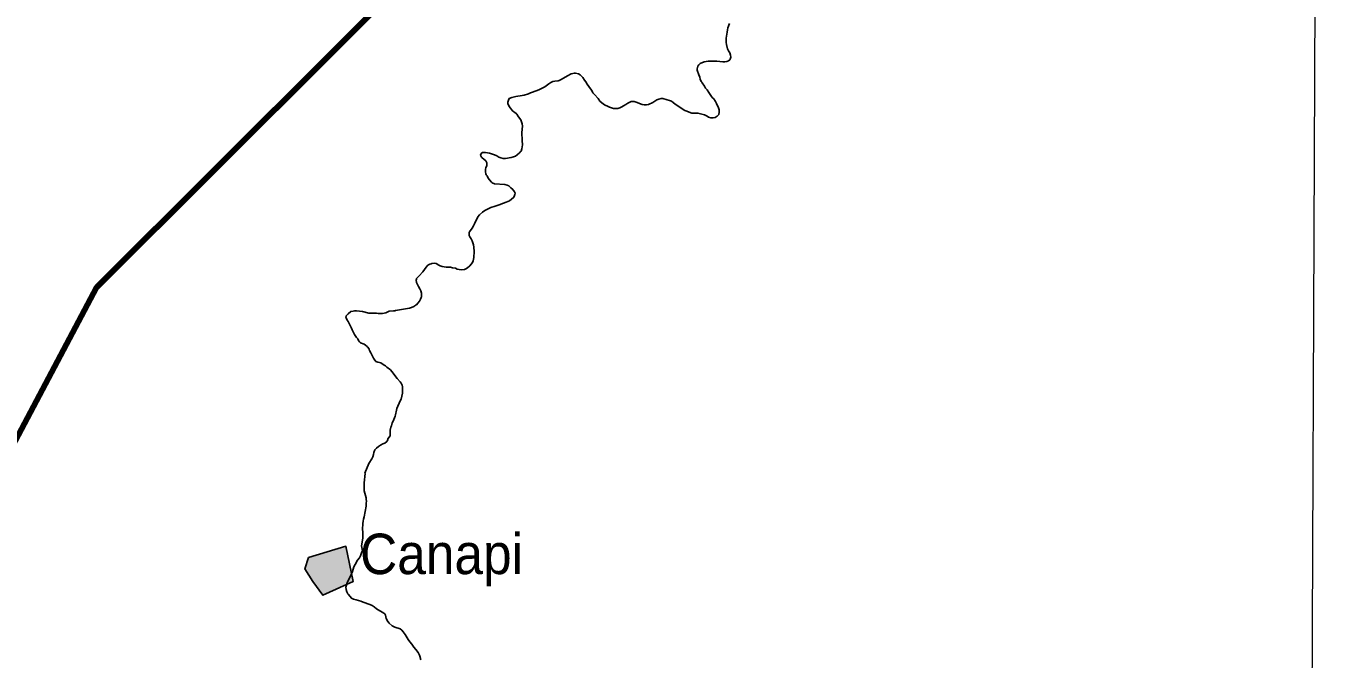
# Model space of a CAD drawing. Extents: x 553962 to 842807, y 8883888 to 9032388.
# Drawn here: x 648955 to 664968, y 8990956 to 8998778 of the extents above; entities that cross this region are included whole.
import ezdxf

# ---------------------------------------------------------------- set-up
doc = ezdxf.new("R2010")
doc.units = 0
doc.header["$LTSCALE"] = 200
for name, color, linetype, lineweight in [('1', 7, 'Continuous', 13), ('21', 7, 'Continuous', 25), ('24', 7, 'Continuous', 25), ('9', 7, 'Continuous', 90)]:
    doc.layers.add(name, color=color, linetype=linetype, lineweight=lineweight)
doc.layers.add('41', color=7, linetype='Continuous')

msp = doc.modelspace()

# ---------------------------------------------------------------- hatches: boundary and pattern name
at = {"layer": '21'}
msp.add_hatch(color=256, dxfattribs=at).paths.add_polyline_path([(652442.2, 8992209.7), (652905.2, 8992350.1), (652993.5, 8991912.7), (652618.8, 8991744.3), (652496.7, 8991914.1), (652399.6, 8992070.3)])

# ---------------------------------------------------------------- linework, layer by layer
at = {"layer": '1'}
msp.add_lwpolyline([(664968.2, 9023436.8), (664657.1, 8949509), (664397.1, 8890880.2)], dxfattribs=at)
at = {"layer": '21'}
msp.add_lwpolyline([(652442.2, 8992209.7), (652905.2, 8992350.1), (652993.5, 8991912.7), (652618.8, 8991744.3), (652496.7, 8991914.1), (652399.6, 8992070.3)], close=True, dxfattribs=at)
at = {"layer": '24'}
for points in [[(657639.8, 8998808), (657621.8, 8998753.6), (657615.4, 8998727.9), (657612.9, 8998701.4), (657601.6, 8998627.3), (657600.2, 8998596.8), (657601.2, 8998573), (657604.3, 8998548.1), (657616.1, 8998496.8), (657628.2, 8998469.8), (657644.2, 8998443.7), (657653.9, 8998417.1), (657657.6, 8998393.2), (657648.4, 8998365.3), (657644.6, 8998359), (657626.4, 8998346.5), (657609.5, 8998339.4), (657584.9, 8998335.4), (657557.6, 8998334.5), (657484.2, 8998341.6), (657456.7, 8998341.8), (657430.2, 8998343.8), (657405.3, 8998342.9), (657378.8, 8998343.7), (657329.2, 8998335.4), (657279.9, 8998312.1), (657261.7, 8998299.4), (657250.3, 8998279.6), (657242.8, 8998249.8), (657243.3, 8998231.8), (657260.7, 8998173.6), (657272.5, 8998147), (657279.3, 8998120.5), (657289.5, 8998090.3), (657298.5, 8998083.2), (657303.2, 8998074.5), (657330.3, 8998035.7), (657345, 8998010.8), (657364.6, 8997987.5), (657384, 8997954.4), (657403.7, 8997929), (657426.3, 8997895.3), (657445.7, 8997875.4), (657467.3, 8997843.1), (657480.4, 8997819), (657504, 8997765.2), (657512, 8997741.1), (657513.1, 8997712.8), (657507.4, 8997682.2), (657504.9, 8997678.3), (657489.8, 8997663.3), (657464.9, 8997646.8), (657439.6, 8997643), (657411, 8997643.7), (657379.6, 8997651.8), (657363.8, 8997663.7), (657331.7, 8997680.8), (657249.9, 8997700.5), (657175.3, 8997701)], [(657175.3, 8997701), (657175.1, 8997701), (657100.8, 8997730.4), (657087.9, 8997731.3), (656968.2, 8997810), (656946.1, 8997833.3), (656924.4, 8997848.9), (656898.9, 8997857.8), (656872.4, 8997864.6), (656819.7, 8997882.6), (656819.7, 8997882.6), (656795.3, 8997881.5), (656768.8, 8997874.8), (656744, 8997863.3), (656694.2, 8997832.3), (656641.2, 8997809), (656614.7, 8997804.5), (656588, 8997802.9), (656564.2, 8997808.9), (656487.1, 8997835.5), (656463.2, 8997842.5), (656437.6, 8997844), (656427.7, 8997843.1), (656383.6, 8997825.4), (656359.4, 8997809.3), (656333.6, 8997789), (656313.6, 8997776.8), (656288.8, 8997765.3), (656260.5, 8997757.4), (656235.8, 8997756.4), (656208.1, 8997758.4), (656158.8, 8997774.9), (656133.9, 8997785.3), (656107.5, 8997798.6), (656084.2, 8997812.2), (656040, 8997850.5), (656017.7, 8997880.1), (655973.3, 8997930.8), (655954.3, 8997950.2), (655940.7, 8997978.6), (655923.1, 8998001.5), (655883.5, 8998057.7), (655867.9, 8998085.6), (655850.3, 8998107.5), (655828.3, 8998139.1), (655810.7, 8998161.9), (655799.2, 8998173.1), (655776, 8998185.7), (655740.7, 8998194.2), (655726.6, 8998194.9), (655688, 8998185.3), (655639.5, 8998162), (655564, 8998115.9), (655536.1, 8998103), (655526.2, 8998099.9), (655484.5, 8998096.5), (655459.7, 8998090.2), (655434.8, 8998080.9), (655409, 8998064), (655359.2, 8998025.6), (655313.6, 8997999.2), (655285.5, 8997987.2), (655210, 8997959), (655183.6, 8997951.1), (655157.8, 8997940.5)], [(655157.8, 8997940.5), (655107.3, 8997923.6), (655079.9, 8997916.8), (655003.7, 8997905.1), (654951.8, 8997893.1), (654921.9, 8997881.5), (654911.5, 8997859.3), (654904.5, 8997835.3), (654903.3, 8997818.2), (654921.4, 8997783.2), (654936.6, 8997761.1), (654963.8, 8997729.2), (655008.4, 8997696.8), (655009.5, 8997691.4), (655015.2, 8997687.5), (655037.5, 8997653.3), (655064.5, 8997618.3), (655082.6, 8997567.8), (655083.8, 8997539.5), (655075.5, 8997462.4), (655082.9, 8997361.5), (655083.9, 8997309.2), (655081.8, 8997284.4), (655077.8, 8997260.5), (655067.6, 8997232.5), (655062.5, 8997223.8), (655056.8, 8997221.5), (655046.8, 8997210), (655019.8, 8997187.1), (654997.2, 8997170), (654975.4, 8997159), (654947.2, 8997150.5), (654874, 8997139.2), (654845.3, 8997141.1), (654819.7, 8997146.5), (654794, 8997157.1), (654769.6, 8997171.2)], [(654769.6, 8997171.2), (654738.3, 8997183.8), (654678.4, 8997205.1), (654627.8, 8997215.7), (654601.5, 8997215.8), (654591.6, 8997213.9), (654575.8, 8997201.7), (654567.6, 8997179.6), (654577.8, 8997158.2), (654585.5, 8997146.5), (654609.2, 8997130.1), (654609.2, 8997130.1), (654631.1, 8997112.1), (654638.8, 8997103.7), (654643.1, 8997086.6), (654646.1, 8997060.5), (654644.8, 8997050.5), (654633.6, 8997030.5), (654630.6, 8997005), (654630.3, 8996976.2), (654634.6, 8996950.6), (654637.9, 8996939.8), (654647.7, 8996924), (654661.2, 8996897.6), (654676.9, 8996874.9), (654700.6, 8996846.2), (654711, 8996839.6), (654738.5, 8996827.7), (654866.3, 8996819.7), (654894.5, 8996812.3), (654917.5, 8996801), (654942.4, 8996779.5), (654967.7, 8996755.2), (654988.5, 8996728.4), (654992.8, 8996711.5), (654991.8, 8996695.7), (654982.3, 8996670.2), (654975.7, 8996656.4), (654924.5, 8996618.8), (654884, 8996599.8), (654848.8, 8996588.4), (654798.2, 8996566.4), (654746.9, 8996553.3), (654696.3, 8996535.5), (654621.2, 8996498.1), (654593.2, 8996479), (654553.4, 8996444.2), (654534.4, 8996418.2), (654494.6, 8996332.7), (654480.8, 8996307), (654464.3, 8996280.6), (654430.7, 8996233.3), (654427.9, 8996227.3), (654425.9, 8996202.2), (654427.1, 8996188.5), (654434.5, 8996173.5), (654452.9, 8996147), (654465.3, 8996122.1), (654480.1, 8996071.6), (654484.6, 8996045.1), (654486.7, 8995992.8), (654483.6, 8995917.5), (654474.7, 8995876.7), (654467.9, 8995855), (654434.3, 8995816.1)], [(654434.3, 8995816.1), (654405, 8995790.5), (654383.8, 8995777), (654370.8, 8995770.5), (654331.6, 8995764.8), (654305.1, 8995767.1), (654280.3, 8995774.4), (654256.6, 8995785.8), (654222.5, 8995790.4), (654197.6, 8995796.5), (654144.6, 8995796.9), (654094.1, 8995804.4), (654067.8, 8995813.2), (654058.9, 8995818.6), (654053.8, 8995824.2), (654017.8, 8995841.2), (653993.1, 8995845.7), (653966.6, 8995843.9), (653958.3, 8995840.5), (653940.7, 8995836.5), (653915.1, 8995821.7), (653896.5, 8995797.2), (653873.6, 8995770), (653853, 8995739.7), (653809.9, 8995690.5), (653777.6, 8995659.6), (653777, 8995649.1), (653773.2, 8995638.5), (653777.4, 8995608.5), (653788.4, 8995582), (653803, 8995557.1), (653819.9, 8995531.3), (653830.7, 8995505.7), (653837.4, 8995477), (653839.2, 8995454.3), (653837.3, 8995430.5), (653832.8, 8995422.3)], [(653832.8, 8995422.3), (653826.6, 8995401.3), (653812.5, 8995377.3), (653793.7, 8995351), (653775.3, 8995332.6), (653765.9, 8995326.3), (653761.2, 8995324.9), (653757.5, 8995320), (653742.2, 8995313.6), (653716.5, 8995297.9), (653691.6, 8995289.7), (653664.8, 8995287.2), (653664.8, 8995287.2), (653516.9, 8995264.1), (653510.9, 8995259.8), (653490.9, 8995260.2), (653437.7, 8995252), (653396.8, 8995235.5), (653378.3, 8995229.4), (653359, 8995225.3), (653302.9, 8995225.3), (653282, 8995227.4), (653188.1, 8995230.6), (653109.4, 8995250.9), (653073.5, 8995253.9), (653034, 8995259.3), (653013.9, 8995258.4), (652993, 8995253.1), (652967.8, 8995250.4), (652934.9, 8995220), (652921.1, 8995209.2), (652910.5, 8995196.7), (652906.3, 8995176.7), (652907.7, 8995171), (652922.2, 8995141.9), (652932.8, 8995125.7), (652973.4, 8995043.3), (652981.4, 8995023.3), (653011, 8994966.3), (653037.8, 8994927.2), (653051.9, 8994911.9), (653062.4, 8994891.4), (653073.2, 8994874.3), (653086.7, 8994861.3), (653129, 8994846), (653146.4, 8994835.2), (653168.3, 8994817.2), (653170.7, 8994809.8), (653175.5, 8994807.6), (653191.3, 8994784), (653196.5, 8994768.7), (653211.1, 8994737.3), (653243.9, 8994674.7), (653252.4, 8994660.6), (653276.2, 8994633.6), (653299.1, 8994625.2), (653319.2, 8994620.5), (653334.8, 8994613.7), (653376.3, 8994588.9), (653394.7, 8994579.6), (653411.9, 8994563.4), (653455, 8994528.4), (653472.3, 8994508.8), (653537, 8994423.4), (653575.4, 8994381.7)], [(653575.4, 8994381.7), (653586.1, 8994365.1), (653599.4, 8994339.1), (653603.8, 8994319.8), (653604.9, 8994300.6), (653603.7, 8994242.8), (653588.1, 8994167.4), (653576.4, 8994144.9), (653533.3, 8994050.1), (653528, 8994030.9), (653518.3, 8993973.9), (653513.3, 8993955.5), (653488.2, 8993896.1), (653478.4, 8993876), (653466.1, 8993839), (653461.5, 8993819), (653450.8, 8993784.2), (653449.9, 8993778), (653451.5, 8993712.6), (653424.2, 8993677.3), (653424.4, 8993666.2), (653409.3, 8993643), (653384.1, 8993623.8), (653360.3, 8993615.7), (653334.2, 8993599.6), (653308, 8993581.4), (653282.8, 8993560), (653264.2, 8993540.2), (653251.9, 8993507.8), (653244.3, 8993482.9), (653237.7, 8993455.1), (653227.3, 8993430.2), (653188.7, 8993371.5), (653138.5, 8993253.8), (653138.8, 8993251.9), (653143, 8993247.7), (653131.9, 8993133.2)], [(653131.9, 8993133.2), (653129.8, 8993095.5), (653129.8, 8993054.8), (653132.2, 8993032.7), (653154.1, 8992948.6), (653155.5, 8992926.4), (653159.5, 8992905), (653155.4, 8992882), (653154.2, 8992844.1), (653130, 8992712), (653121.3, 8992682.4), (653116.5, 8992659.7), (653112.8, 8992631.9), (653112.8, 8992631.9), (653114.6, 8992605.4), (653111.6, 8992579.7), (653110.6, 8992554.8), (653113.8, 8992526.5), (653114.7, 8992476.9), (653112.5, 8992450.4), (653097.3, 8992353.7), (653111.6, 8992293.5), (653103.8, 8992279.2), (653085.8, 8992232.9), (653072.4, 8992208), (653050.1, 8992176.5), (653018, 8992124.4), (653004.3, 8992095.5), (652995.7, 8992065.1), (652985.9, 8992037.3), (652960.2, 8991981.7), (652933.3, 8991927.6), (652922.2, 8991899), (652906.4, 8991844.2), (652907.4, 8991815.5), (652917.9, 8991785.6), (652928.3, 8991762.9), (652936.6, 8991754.8), (652972.6, 8991709.8), (652998, 8991697.6), (653032.3, 8991688.1), (653060.2, 8991678.6), (653088, 8991673), (653117.6, 8991659.7), (653200.1, 8991632), (653227.9, 8991617), (653254.2, 8991600.8), (653281.5, 8991577.5), (653374.7, 8991524.4), (653387.3, 8991514.2), (653395.1, 8991496.5), (653404.1, 8991457.2), (653422.9, 8991419.4), (653438.6, 8991399.9), (653475.1, 8991367.3), (653508.4, 8991350.8), (653576.3, 8991330.8), (653594.5, 8991314.9), (653612.9, 8991293.9), (653637.5, 8991258.2), (653673.5, 8991199.1), (653693.7, 8991170.7), (653717.8, 8991140.5), (653744.1, 8991102.8), (653767.6, 8991074.9)], [(653767.6, 8991074.9), (653795.9, 8991037.1), (653814.2, 8991005.1), (653819.1, 8990993.8), (653828.8, 8990946.5)]]:
    msp.add_lwpolyline(points, dxfattribs=at)
at = {"layer": '9'}
msp.add_lwpolyline([(635350.7, 8977923.9), (636116.8, 8981777.4), (642228, 8989744.8), (647160.3, 8990514), (649828, 8995545.6), (655722.5, 9001435.5), (661506.7, 9009120.3)], dxfattribs=at)

# ---------------------------------------------------------------- texts
at = {"layer": '41', "width": 0.95}
msp.add_text('Canapi', height=500, dxfattribs=at).set_placement((653080.1, 8992005.4))

doc.saveas('drawing.dxf')
